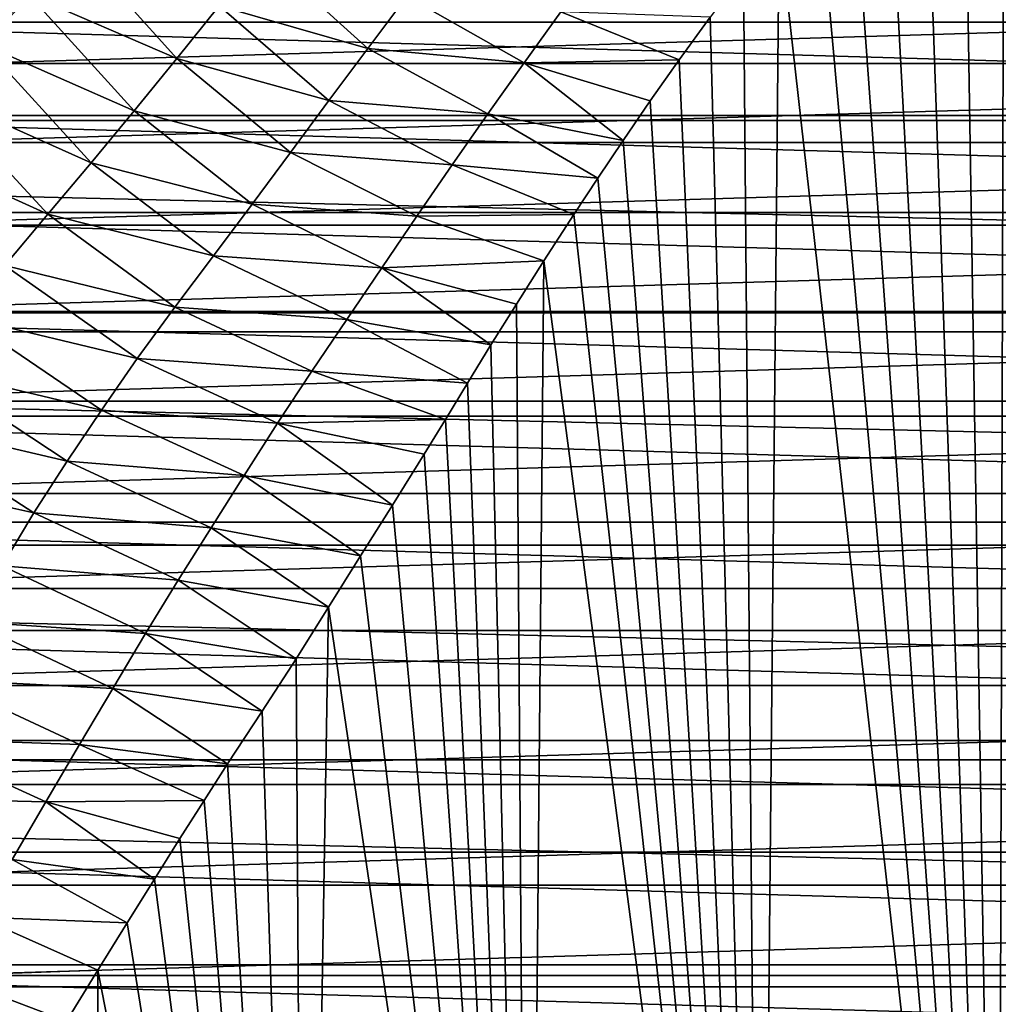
# Model space of a CAD drawing. Header units: metres. Extents: x -109 to 109, y -315 to 32.
# Tile 370 of 384: x 68 to 75, y 1 to 8. Entities that reach past the tile are written whole.
import ezdxf

# ---------------------------------------------------------------- set-up
doc = ezdxf.new("R2010")
doc.units = ezdxf.units.M
doc.layers.add('solid_K244242000C74_AAA', color=7, linetype='CONTINUOUS')

msp = doc.modelspace()

# ---------------------------------------------------------------- linework, layer by layer
at = {"layer": 'solid_K244242000C74_AAA'}
for points in [[(74.820534, -4.73228, 32.745663), (74.862427, 10.610888, 10.841472), (74.574921, 10.302055, 11.222577)], [(74.820534, -4.73228, 32.745663), (76.5, -4.65502, 32.799759), (74.862427, 10.610888, 10.841472)], [(74.820534, -4.73228, 32.745663), (74.574921, 10.302055, 11.222577), (74.301125, 10.001123, 11.586102)], [(74.820534, -4.73228, 32.745663), (74.301125, 10.001123, 11.586102), (74.041504, 9.707992, 11.933603)], [(74.820534, -4.73228, 32.745663), (74.041504, 9.707992, 11.933603), (73.795891, 9.423042, 12.265745)], [(74.820534, -4.73228, 32.745663), (73.795891, 9.423042, 12.265745), (73.564705, 9.145864, 12.584454)], [(74.820534, -4.73228, 32.745663), (73.564705, 9.145864, 12.584454), (73.295311, 8.811213, 12.964171)], [(107.257225, 7.461317, -83.82), (45.742775, 7.461317, -83.82), (46.132748, 8.916736, -83.82)], [(107.257225, 7.461317, -83.82), (46.132748, 8.916736, -83.82), (106.867256, 8.916736, -83.82)], [(73.162186, -4.963088, 32.584049), (73.295311, 8.811213, 12.964171), (73.045395, 8.489083, 13.325026)], [(73.162186, -4.963088, 32.584049), (74.820534, -4.73228, 32.745663), (73.295311, 8.811213, 12.964171)], [(65.552834, 8.146531, -48), (66.045128, 8.769349, -48), (87.447166, 8.146531, -48)], [(66.045128, 8.769349, -48), (86.954872, 8.769349, -48), (87.447166, 8.146531, -48)], [(67.747429, 7.991627, 12.779968), (68.06649, 8.339886, 12.519382), (67.066292, 8.669067, 12.241212)], [(69.099998, 7.892407, 13.011924), (68.381302, 8.693697, 12.247705), (68.06649, 8.339886, 12.519382)], [(69.099998, 7.892407, 13.011924), (69.396072, 8.260737, 12.70641), (68.381302, 8.693697, 12.247705)], [(70.429352, 7.963405, 13.18029), (69.691391, 8.631692, 12.392388), (69.396072, 8.260737, 12.70641)], [(70.429352, 7.963405, 13.18029), (70.700928, 8.326362, 12.845993), (69.691391, 8.631692, 12.392388)], [(73.162186, -4.963088, 32.584049), (73.045395, 8.489083, 13.325026), (72.813988, 8.17984, 13.667796)], [(66.656433, 8.259944, -49.5), (67.630135, 7.857977, -48.5), (68.12056, 8.378959, -48.5)], [(84.87944, 8.378959, -48.5), (68.12056, 8.378959, -48.5), (67.630135, 7.857977, -48.5)], [(85.369865, 7.857977, -48.5), (84.87944, 8.378959, -48.5), (67.630135, 7.857977, -48.5)], [(68.802856, 7.527258, 13.307878), (68.06649, 8.339886, 12.519382), (67.747429, 7.991627, 12.779968)], [(68.802856, 7.527258, 13.307878), (69.099998, 7.892407, 13.011924), (68.06649, 8.339886, 12.519382)], [(71.518501, 7.863442, 13.592157), (70.700928, 8.326362, 12.845993), (70.429352, 7.963405, 13.18029)], [(71.518501, 7.863442, 13.592157), (71.77494, 8.217312, 13.235829), (70.700928, 8.326362, 12.845993)], [(70.159401, 7.600915, 13.50823), (69.396072, 8.260737, 12.70641), (69.099998, 7.892407, 13.011924)], [(70.159401, 7.600915, 13.50823), (70.429352, 7.963405, 13.18029), (69.396072, 8.260737, 12.70641)], [(71.518501, 7.863442, 13.592157), (72.598068, 7.882659, 13.993798), (71.77494, 8.217312, 13.235829)], [(71.77494, 8.217312, 13.235829), (72.598068, 7.882659, 13.993798), (72.813988, 8.17984, 13.667796)], [(73.162186, -4.963088, 32.584049), (72.813988, 8.17984, 13.667796), (72.598068, 7.882659, 13.993798)], [(65.097466, 7.495881, -48), (65.552834, 8.146531, -48), (87.902534, 7.495881, -48)], [(65.552834, 8.146531, -48), (87.447166, 8.146531, -48), (87.902534, 7.495881, -48)], [(68.503525, 7.166026, 13.592484), (67.747429, 7.991627, 12.779968), (67.423607, 7.64972, 13.02731)], [(68.503525, 7.166026, 13.592484), (68.802856, 7.527258, 13.307878), (67.747429, 7.991627, 12.779968)], [(71.265862, 7.508193, 13.944879), (70.429352, 7.963405, 13.18029), (70.159401, 7.600915, 13.50823)], [(71.265862, 7.508193, 13.944879), (71.518501, 7.863442, 13.592157), (70.429352, 7.963405, 13.18029)], [(69.891129, 7.239197, 13.829318), (69.099998, 7.892407, 13.011924), (68.802856, 7.527258, 13.307878)], [(69.891129, 7.239197, 13.829318), (70.159401, 7.600915, 13.50823), (69.099998, 7.892407, 13.011924)], [(85.369865, 7.857977, -48.5), (67.630135, 7.857977, -48.5), (67.171989, 7.308267, -48.5)], [(85.828011, 7.308267, -48.5), (85.369865, 7.857977, -48.5), (67.171989, 7.308267, -48.5)], [(71.265862, 7.508193, 13.944879), (72.208374, 7.322686, 14.600609), (71.518501, 7.863442, 13.592157)], [(71.518501, 7.863442, 13.592157), (72.396751, 7.597281, 14.304178), (72.598068, 7.882659, 13.993798)], [(71.518501, 7.863442, 13.592157), (72.208374, 7.322686, 14.600609), (72.396751, 7.597281, 14.304178)], [(73.162186, -4.963088, 32.584049), (72.598068, 7.882659, 13.993798), (72.396751, 7.597281, 14.304178)], [(68.201859, 6.808573, 13.865081), (67.423607, 7.64972, 13.02731), (67.096313, 7.310945, 13.263741)], [(68.201859, 6.808573, 13.865081), (68.503525, 7.166026, 13.592484), (67.423607, 7.64972, 13.02731)], [(71.016754, 7.151671, 14.293746), (70.159401, 7.600915, 13.50823), (69.891129, 7.239197, 13.829318)], [(71.016754, 7.151671, 14.293746), (71.265862, 7.508193, 13.944879), (70.159401, 7.600915, 13.50823)], [(73.162186, -4.963088, 32.584049), (72.396751, 7.597281, 14.304178), (72.208374, 7.322686, 14.600609)], [(64.680969, 6.820297, -48), (65.097466, 7.495881, -48), (88.319031, 6.820297, -48)], [(65.097466, 7.495881, -48), (87.902534, 7.495881, -48), (88.319031, 6.820297, -48)], [(69.623596, 6.878592, 14.142616), (68.802856, 7.527258, 13.307878), (68.503525, 7.166026, 13.592484)], [(69.623596, 6.878592, 14.142616), (69.891129, 7.239197, 13.829318), (68.802856, 7.527258, 13.307878)], [(71.016754, 7.151671, 14.293746), (72.031448, 7.058841, 14.883239), (71.265862, 7.508193, 13.944879)], [(71.265862, 7.508193, 13.944879), (72.031448, 7.058841, 14.883239), (72.208374, 7.322686, 14.600609)], [(107.577339, 5.98969, -83.82), (45.422661, 5.98969, -83.82), (45.742775, 7.461317, -83.82)], [(107.577339, 5.98969, -83.82), (45.742775, 7.461317, -83.82), (107.257225, 7.461317, -83.82)], [(85.828011, 7.308267, -48.5), (67.171989, 7.308267, -48.5), (66.747536, 6.731366, -48.5)], [(86.252464, 6.731366, -48.5), (85.828011, 7.308267, -48.5), (66.747536, 6.731366, -48.5)], [(67.902786, 6.451694, 14.129511), (68.201859, 6.808573, 13.865081), (67.096313, 7.310945, 13.263741)], [(73.162186, -4.963088, 32.584049), (72.208374, 7.322686, 14.600609), (72.031448, 7.058841, 14.883239)], [(70.770775, 6.793985, 14.638427), (69.891129, 7.239197, 13.829318), (69.623596, 6.878592, 14.142616)], [(70.770775, 6.793985, 14.638427), (71.016754, 7.151671, 14.293746), (69.891129, 7.239197, 13.829318)], [(69.355469, 6.519446, 14.447013), (68.503525, 7.166026, 13.592484), (68.201859, 6.808573, 13.865081)], [(69.355469, 6.519446, 14.447013), (69.623596, 6.878592, 14.142616), (68.503525, 7.166026, 13.592484)], [(70.770775, 6.793985, 14.638427), (71.864777, 6.805517, 15.152481), (71.016754, 7.151671, 14.293746)], [(71.016754, 7.151671, 14.293746), (71.864777, 6.805517, 15.152481), (72.031448, 7.058841, 14.883239)], [(73.162186, -4.963088, 32.584049), (72.031448, 7.058841, 14.883239), (71.864777, 6.805517, 15.152481)], [(70.526741, 6.435196, 14.978324), (69.623596, 6.878592, 14.142616), (69.355469, 6.519446, 14.447013)], [(70.526741, 6.435196, 14.978324), (70.770775, 6.793985, 14.638427), (69.623596, 6.878592, 14.142616)], [(64.304207, 6.1212, -48), (64.680969, 6.820297, -48), (88.695793, 6.1212, -48)], [(64.680969, 6.820297, -48), (88.319031, 6.820297, -48), (88.695793, 6.1212, -48)], [(69.087227, 6.161541, 14.742489), (68.201859, 6.808573, 13.865081), (67.902786, 6.451694, 14.129511)], [(69.087227, 6.161541, 14.742489), (69.355469, 6.519446, 14.447013), (68.201859, 6.808573, 13.865081)], [(70.526741, 6.435196, 14.978324), (71.656921, 6.484136, 15.49078), (70.770775, 6.793985, 14.638427)], [(70.770775, 6.793985, 14.638427), (71.656921, 6.484136, 15.49078), (71.864777, 6.805517, 15.152481)], [(73.162186, -4.963088, 32.584049), (71.864777, 6.805517, 15.152481), (71.656921, 6.484136, 15.49078)], [(86.252464, 6.731366, -48.5), (66.747536, 6.731366, -48.5), (66.358994, 6.130447, -48.5)], [(86.641006, 6.130447, -48.5), (86.252464, 6.731366, -48.5), (66.358994, 6.130447, -48.5)], [(70.283249, 6.075347, 15.312754), (69.355469, 6.519446, 14.447013), (69.087227, 6.161541, 14.742489)], [(70.283249, 6.075347, 15.312754), (70.526741, 6.435196, 14.978324), (69.355469, 6.519446, 14.447013)], [(68.824501, 5.803424, 15.031743), (67.902786, 6.451694, 14.129511), (67.620842, 6.091508, 14.393062)], [(68.824501, 5.803424, 15.031743), (69.087227, 6.161541, 14.742489), (67.902786, 6.451694, 14.129511)], [(70.526741, 6.435196, 14.978324), (71.464622, 6.181524, 15.806037), (71.656921, 6.484136, 15.49078)], [(71.545815, -5.344541, 32.316952), (71.656921, 6.484136, 15.49078), (71.464622, 6.181524, 15.806037)], [(71.545815, -5.344541, 32.316952), (73.162186, -4.963088, 32.584049), (71.656921, 6.484136, 15.49078)], [(70.283249, 6.075347, 15.312754), (71.287651, 5.897715, 16.099216), (70.526741, 6.435196, 14.978324)], [(70.526741, 6.435196, 14.978324), (71.287651, 5.897715, 16.099216), (71.464622, 6.181524, 15.806037)], [(71.545815, -5.344541, 32.316952), (71.464622, 6.181524, 15.806037), (71.287651, 5.897715, 16.099216)], [(63.968842, 5.401473, -48), (64.304207, 6.1212, -48), (89.031158, 5.401473, -48)], [(64.304207, 6.1212, -48), (88.695793, 6.1212, -48), (89.031158, 5.401473, -48)], [(86.641006, 6.130447, -48.5), (66.358994, 6.130447, -48.5), (66.007347, 5.506974, -48.5)], [(86.992653, 5.506974, -48.5), (86.641006, 6.130447, -48.5), (66.007347, 5.506974, -48.5)], [(70.040276, 5.714502, 15.641372), (69.087227, 6.161541, 14.742489), (68.824501, 5.803424, 15.031743)], [(70.040276, 5.714502, 15.641372), (70.283249, 6.075347, 15.312754), (69.087227, 6.161541, 14.742489)], [(68.576042, 5.443955, 15.318235), (67.620842, 6.091508, 14.393062), (67.355965, 5.734181, 14.649376)], [(68.576042, 5.443955, 15.318235), (68.824501, 5.803424, 15.031743), (67.620842, 6.091508, 14.393062)], [(70.040276, 5.714502, 15.641372), (71.123932, 5.630943, 16.372532), (70.283249, 6.075347, 15.312754)], [(70.283249, 6.075347, 15.312754), (71.123932, 5.630943, 16.372532), (71.287651, 5.897715, 16.099216)], [(107.827133, 4.504362, -83.82), (45.172867, 4.504362, -83.82), (45.422661, 5.98969, -83.82)], [(107.827133, 4.504362, -83.82), (45.422661, 5.98969, -83.82), (107.577339, 5.98969, -83.82)], [(71.545815, -5.344541, 32.316952), (71.287651, 5.897715, 16.099216), (71.123932, 5.630943, 16.372532)], [(69.800827, 5.352362, 15.965064), (68.824501, 5.803424, 15.031743), (68.576042, 5.443955, 15.318235)], [(69.800827, 5.352362, 15.965064), (70.040276, 5.714502, 15.641372), (68.824501, 5.803424, 15.031743)], [(68.336617, 5.087436, 15.596383), (67.355965, 5.734181, 14.649376), (67.103447, 5.376953, 14.898443)], [(68.336617, 5.087436, 15.596383), (68.576042, 5.443955, 15.318235), (67.355965, 5.734181, 14.649376)], [(69.800827, 5.352362, 15.965064), (70.970177, 5.378263, 16.628786), (70.040276, 5.714502, 15.641372)], [(70.040276, 5.714502, 15.641372), (70.970177, 5.378263, 16.628786), (71.123932, 5.630943, 16.372532)], [(71.545815, -5.344541, 32.316952), (71.123932, 5.630943, 16.372532), (70.970177, 5.378263, 16.628786)], [(86.992653, 5.506974, -48.5), (66.007347, 5.506974, -48.5), (65.693977, 4.863299, -48.5)], [(87.306023, 4.863299, -48.5), (86.992653, 5.506974, -48.5), (65.693977, 4.863299, -48.5)], [(69.568459, 4.988582, 16.28499), (68.576042, 5.443955, 15.318235), (68.336617, 5.087436, 15.596383)], [(69.568459, 4.988582, 16.28499), (69.800827, 5.352362, 15.965064), (68.576042, 5.443955, 15.318235)], [(63.676003, 4.663847, -48), (63.968842, 5.401473, -48), (89.323997, 4.663847, -48)], [(63.968842, 5.401473, -48), (89.031158, 5.401473, -48), (89.323997, 4.663847, -48)], [(68.103973, 4.729694, 15.869577), (67.103447, 5.376953, 14.898443), (66.870308, 5.002099, 15.158125)], [(68.103973, 4.729694, 15.869577), (68.336617, 5.087436, 15.596383), (67.103447, 5.376953, 14.898443)], [(69.568459, 4.988582, 16.28499), (70.602036, 4.782757, 17.214804), (69.800827, 5.352362, 15.965064)], [(69.800827, 5.352362, 15.965064), (70.822723, 5.136228, 16.870913), (70.970177, 5.378263, 16.628786)], [(69.800827, 5.352362, 15.965064), (70.602036, 4.782757, 17.214804), (70.822723, 5.136228, 16.870913)], [(71.545815, -5.344541, 32.316952), (70.970177, 5.378263, 16.628786), (70.822723, 5.136228, 16.870913)], [(69.338501, 4.624993, 16.597738), (68.336617, 5.087436, 15.596383), (68.103973, 4.729694, 15.869577)], [(69.338501, 4.624993, 16.597738), (69.568459, 4.988582, 16.28499), (68.336617, 5.087436, 15.596383)], [(71.545815, -5.344541, 32.316952), (70.822723, 5.136228, 16.870913), (70.602036, 4.782757, 17.214804)], [(67.882721, 4.35903, 16.150646), (68.103973, 4.729694, 15.869577), (66.870308, 5.002099, 15.158125)], [(69.338501, 4.624993, 16.597738), (70.38031, 4.430037, 17.54952), (69.568459, 4.988582, 16.28499)], [(69.568459, 4.988582, 16.28499), (70.38031, 4.430037, 17.54952), (70.602036, 4.782757, 17.214804)], [(87.306023, 4.863299, -48.5), (65.693977, 4.863299, -48.5), (65.420067, 4.202088, -48.5)], [(87.579933, 4.202088, -48.5), (87.306023, 4.863299, -48.5), (65.420067, 4.202088, -48.5)], [(71.545815, -5.344541, 32.316952), (70.602036, 4.782757, 17.214804), (70.38031, 4.430037, 17.54952)], [(63.426441, 3.910057, -48), (63.676003, 4.663847, -48), (89.573555, 3.910057, -48)], [(63.676003, 4.663847, -48), (89.323997, 4.663847, -48), (89.573555, 3.910057, -48)], [(69.108986, 4.26029, 16.903738), (68.103973, 4.729694, 15.869577), (67.882721, 4.35903, 16.150646)], [(69.108986, 4.26029, 16.903738), (69.338501, 4.624993, 16.597738), (68.103973, 4.729694, 15.869577)], [(69.108986, 4.26029, 16.903738), (70.157425, 4.072552, 17.882597), (69.338501, 4.624993, 16.597738)], [(69.338501, 4.624993, 16.597738), (70.157425, 4.072552, 17.882597), (70.38031, 4.430037, 17.54952)], [(108.005989, 3.008363, -83.82), (44.994007, 3.008363, -83.82), (45.172867, 4.504362, -83.82)], [(108.005989, 3.008363, -83.82), (45.172867, 4.504362, -83.82), (107.827133, 4.504362, -83.82)], [(71.545815, -5.344541, 32.316952), (70.38031, 4.430037, 17.54952), (70.157425, 4.072552, 17.882597)], [(68.881531, 3.888515, 17.209244), (67.882721, 4.35903, 16.150646), (67.669678, 3.969775, 16.44404)], [(68.881531, 3.888515, 17.209244), (69.108986, 4.26029, 16.903738), (67.882721, 4.35903, 16.150646)], [(68.881531, 3.888515, 17.209244), (69.93084, 3.711438, 18.209953), (69.108986, 4.26029, 16.903738)], [(69.108986, 4.26029, 16.903738), (69.93084, 3.711438, 18.209953), (70.157425, 4.072552, 17.882597)], [(87.579933, 4.202088, -48.5), (65.420067, 4.202088, -48.5), (65.186531, 3.525303, -48.5)], [(87.813469, 3.525303, -48.5), (87.579933, 4.202088, -48.5), (65.186531, 3.525303, -48.5)], [(69.991745, -5.871843, 31.947731), (70.157425, 4.072552, 17.882597), (69.93084, 3.711438, 18.209953)], [(69.991745, -5.871843, 31.947731), (71.545815, -5.344541, 32.316952), (70.157425, 4.072552, 17.882597)], [(63.22121, 3.143144, -48), (63.426441, 3.910057, -48), (89.778786, 3.143144, -48)], [(63.426441, 3.910057, -48), (89.573555, 3.910057, -48), (89.778786, 3.143144, -48)], [(68.654434, 3.505761, 17.517361), (67.669678, 3.969775, 16.44404), (67.44976, 3.568001, 16.738695)], [(68.654434, 3.505761, 17.517361), (68.881531, 3.888515, 17.209244), (67.669678, 3.969775, 16.44404)], [(68.654434, 3.505761, 17.517361), (69.695045, 3.347756, 18.524601), (68.881531, 3.888515, 17.209244)], [(68.881531, 3.888515, 17.209244), (69.695045, 3.347756, 18.524601), (69.93084, 3.711438, 18.209953)], [(69.991745, -5.871843, 31.947731), (69.93084, 3.711438, 18.209953), (69.695045, 3.347756, 18.524601)], [(68.422363, 3.114161, 17.823898), (67.44976, 3.568001, 16.738695), (67.222496, 3.157735, 17.030354)], [(68.422363, 3.114161, 17.823898), (68.654434, 3.505761, 17.517361), (67.44976, 3.568001, 16.738695)], [(87.813469, 3.525303, -48.5), (65.186531, 3.525303, -48.5), (64.994377, 2.835923, -48.5)], [(88.005623, 2.835923, -48.5), (87.813469, 3.525303, -48.5), (64.994377, 2.835923, -48.5)], [(68.422363, 3.114161, 17.823898), (69.454056, 2.979557, 18.831749), (68.654434, 3.505761, 17.517361)], [(68.654434, 3.505761, 17.517361), (69.454056, 2.979557, 18.831749), (69.695045, 3.347756, 18.524601)], [(69.991745, -5.871843, 31.947731), (69.695045, 3.347756, 18.524601), (69.454056, 2.979557, 18.831749)], [(68.186852, 2.716042, 18.126982), (67.222496, 3.157735, 17.030354), (66.996521, 2.744297, 17.317389)], [(68.186852, 2.716042, 18.126982), (68.422363, 3.114161, 17.823898), (67.222496, 3.157735, 17.030354)], [(63.060848, 2.36551, -48), (63.22121, 3.143144, -48), (89.939148, 2.36551, -48)], [(63.22121, 3.143144, -48), (89.778786, 3.143144, -48), (89.939148, 2.36551, -48)], [(68.186852, 2.716042, 18.126982), (69.290283, 2.725868, 19.039845), (68.422363, 3.114161, 17.823898)], [(68.422363, 3.114161, 17.823898), (69.290283, 2.725868, 19.039845), (69.454056, 2.979557, 18.831749)], [(108.113403, 1.50672, -83.82), (44.886593, 1.50672, -83.82), (44.994007, 3.008363, -83.82)], [(108.113403, 1.50672, -83.82), (44.994007, 3.008363, -83.82), (108.005989, 3.008363, -83.82)], [(69.991745, -5.871843, 31.947731), (69.454056, 2.979557, 18.831749), (69.290283, 2.725868, 19.039845)], [(88.005623, 2.835923, -48.5), (64.994377, 2.835923, -48.5), (64.844109, 2.136055, -48.5)], [(88.155891, 2.136055, -48.5), (88.005623, 2.835923, -48.5), (64.844109, 2.136055, -48.5)], [(67.952728, 2.31475, 18.425377), (68.186852, 2.716042, 18.126982), (66.996521, 2.744297, 17.317389)], [(67.952728, 2.31475, 18.425377), (68.94384, 2.177982, 19.480743), (68.186852, 2.716042, 18.126982)], [(68.186852, 2.716042, 18.126982), (69.121552, 2.460563, 19.255024), (69.290283, 2.725868, 19.039845)], [(68.186852, 2.716042, 18.126982), (68.94384, 2.177982, 19.480743), (69.121552, 2.460563, 19.255024)], [(69.991745, -5.871843, 31.947731), (69.290283, 2.725868, 19.039845), (69.121552, 2.460563, 19.255024)], [(69.991745, -5.871843, 31.947731), (69.121552, 2.460563, 19.255024), (68.94384, 2.177982, 19.480743)], [(62.946026, 1.579578, -48), (63.060848, 2.36551, -48), (90.053978, 1.579578, -48)], [(63.060848, 2.36551, -48), (89.939148, 2.36551, -48), (90.053978, 1.579578, -48)], [(67.721626, 1.911552, 18.718473), (68.754356, 1.873896, 19.71912), (67.952728, 2.31475, 18.425377)], [(67.952728, 2.31475, 18.425377), (68.754356, 1.873896, 19.71912), (68.94384, 2.177982, 19.480743)], [(88.155891, 2.136055, -48.5), (64.844109, 2.136055, -48.5), (64.736389, 1.428201, -48.5)], [(88.263611, 1.428201, -48.5), (88.155891, 2.136055, -48.5), (64.736389, 1.428201, -48.5)], [(69.991745, -5.871843, 31.947731), (68.94384, 2.177982, 19.480743), (68.754356, 1.873896, 19.71912)], [(67.492981, 1.506354, 19.005981), (68.55098, 1.544546, 19.971811), (67.721626, 1.911552, 18.718473)], [(67.721626, 1.911552, 18.718473), (68.55098, 1.544546, 19.971811), (68.754356, 1.873896, 19.71912)], [(69.991745, -5.871843, 31.947731), (68.754356, 1.873896, 19.71912), (68.55098, 1.544546, 19.971811)], [(62.877144, 0.79093, -48), (62.946026, 1.579578, -48), (90.122856, 0.79093, -48)], [(62.946026, 1.579578, -48), (90.053978, 1.579578, -48), (90.122856, 0.79093, -48)], [(67.492981, 1.506354, 19.005981), (68.33297, 1.187332, 20.23987), (68.55098, 1.544546, 19.971811)], [(68.519516, -6.538363, 31.48103), (68.55098, 1.544546, 19.971811), (68.33297, 1.187332, 20.23987)], [(68.519516, -6.538363, 31.48103), (69.991745, -5.871843, 31.947731), (68.55098, 1.544546, 19.971811)], [(44.886593, 1.50672, -83.82), (108.149307, 0, -83.82), (44.850693, 0, -83.82)], [(108.113403, 1.50672, -83.82), (108.149307, 0, -83.82), (44.886593, 1.50672, -83.82)], [(67.266357, 1.098929, 19.287773), (68.33297, 1.187332, 20.23987), (67.492981, 1.506354, 19.005981)], [(88.263611, 1.428201, -48.5), (64.736389, 1.428201, -48.5), (64.671669, 0.716052, -48.5)], [(88.328331, 0.716052, -48.5), (88.263611, 1.428201, -48.5), (64.671669, 0.716052, -48.5)]]:
    msp.add_3dface(points, dxfattribs=at)

doc.saveas('drawing.dxf')
